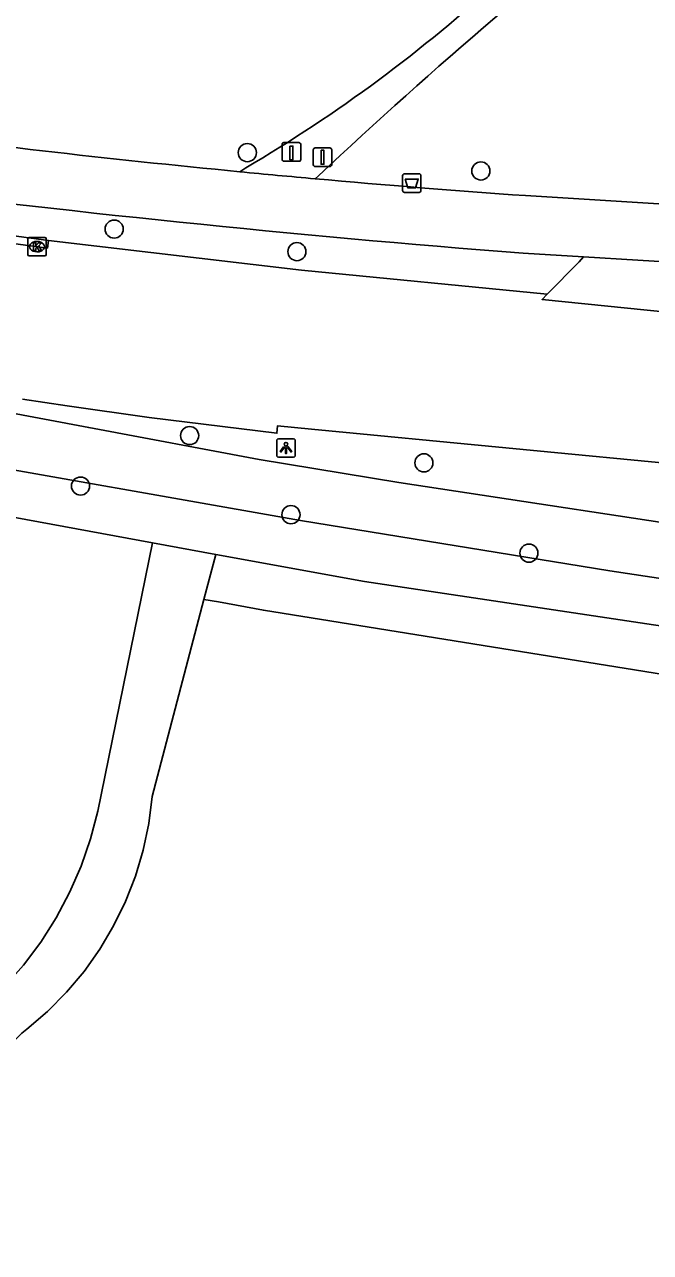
# Model space of a CAD drawing. Extents: x 160203 to 161526, y 379529 to 381797.
# Drawn here: x 160626.2 to 160660, y 380818.5 to 380884.7 of the extents above; entities that cross this region are included whole.
import ezdxf

# ---------------------------------------------------------------- set-up
doc = ezdxf.new("R2010")
doc.units = 0
for name, color, linetype in [('IMGEO_Afsluitpaal', 7, 'Continuous'), ('IMGEO_Afvalbak', 7, 'Continuous'), ('IMGEO_Boom', 7, 'Continuous'), ('IMGEO_Fietspad_open', 7, 'Continuous'), ('IMGEO_Grasland_overig', 7, 'Continuous'), ('IMGEO_Hek', 7, 'Continuous'), ('IMGEO_Kolk', 7, 'Continuous'), ('IMGEO_Lichtpunt', 7, 'Continuous'), ('IMGEO_Paal', 7, 'Continuous'), ('IMGEO_Rijbaan_lokaal_gesloten', 7, 'Continuous'), ('IMGEO_Rijbaan_lokaal_open', 7, 'Continuous'), ('IMGEO_Voetpad_onverhard', 7, 'Continuous'), ('IMGEO_Voetpad_open', 7, 'Continuous')]:
    doc.layers.add(name, color=color, linetype=linetype)

msp = doc.modelspace()

# ---------------------------------------------------------------- linework, layer by layer
at = {"layer": 'IMGEO_Afsluitpaal'}
for p, q in [((160641.802, 380877.166), (160641.802, 380877.966)), ((160641.802, 380877.966), (160641.802, 380877.166)), ((160641.902, 380878.066), (160642.692, 380878.066)), ((160642.692, 380878.066), (160641.902, 380878.066)), ((160642.792, 380877.966), (160642.792, 380877.166)), ((160642.792, 380877.166), (160642.792, 380877.966)), ((160642.692, 380877.066), (160641.902, 380877.066)), ((160641.902, 380877.066), (160642.692, 380877.066))]:
    msp.add_line(p, q, dxfattribs=at)
msp.add_lwpolyline([(160642.222, 380877.941), (160642.372, 380877.941), (160642.372, 380877.191), (160642.222, 380877.191), (160642.222, 380877.941)], dxfattribs=at)
for centre, start, end in [((160641.902, 380877.966), 90, 180), ((160641.902, 380877.966), 90, 180), ((160642.692, 380877.966), 0, 90), ((160642.692, 380877.966), 360, 90), ((160641.902, 380877.166), 180, 270), ((160641.902, 380877.166), 180, 270), ((160642.692, 380877.166), 270, 0), ((160642.692, 380877.166), 270, 0)]:
    msp.add_arc(centre, 0.1, start, end, dxfattribs=at)
at = {"layer": 'IMGEO_Afvalbak'}
for p, q in [((160646.614, 380875.771), (160646.614, 380876.571)), ((160646.614, 380876.571), (160646.614, 380875.771)), ((160646.714, 380876.671), (160647.504, 380876.671)), ((160647.504, 380876.671), (160646.714, 380876.671)), ((160647.604, 380876.571), (160647.604, 380875.771)), ((160647.604, 380875.771), (160647.604, 380876.571)), ((160647.504, 380875.671), (160646.714, 380875.671)), ((160646.714, 380875.671), (160647.504, 380875.671))]:
    msp.add_line(p, q, dxfattribs=at)
msp.add_lwpolyline([(160646.757, 380876.385), (160647.461, 380876.385), (160647.312, 380875.915), (160646.906, 380875.915), (160646.757, 380876.385)], dxfattribs=at)
for centre, start, end in [((160646.714, 380876.571), 90, 180), ((160646.714, 380876.571), 90, 180), ((160647.504, 380876.571), 0, 90), ((160647.504, 380876.571), 360, 90), ((160646.714, 380875.771), 180, 270), ((160646.714, 380875.771), 180, 270), ((160647.504, 380875.771), 270, 0), ((160647.504, 380875.771), 270, 0)]:
    msp.add_arc(centre, 0.1, start, end, dxfattribs=at)
at = {"layer": 'IMGEO_Boom'}
for centre in [(160638.242, 380877.813), (160650.838, 380876.825), (160631.062, 380873.69), (160640.917, 380872.477), (160635.131, 380862.557), (160647.766, 380861.087), (160629.248, 380859.835), (160640.595, 380858.293), (160653.429, 380856.22)]:
    msp.add_circle(centre, 0.489, dxfattribs=at)
at = {"layer": 'IMGEO_Fietspad_open'}
for points in [[(160653.249, 380875.495), (160671.055, 380874.393), (160692.706, 380873.147), (160710.86, 380872.391)], [(160653.122, 380872.387), (160656.374, 380872.189)], [(160677.721, 380852.395), (160665.771, 380854.06), (160657.796, 380855.265), (160641.107, 380857.988), (160620.908, 380861.53), (160601.608, 380864.985), (160579.354, 380868.964), (160576.691, 380869.445)], [(160608.164, 380867.139), (160614.976, 380865.727), (160619.826, 380864.848), (160629.695, 380862.988), (160638.885, 380861.265), (160646.411, 380860.024), (160665.816, 380857.079)]]:
    msp.add_lwpolyline(points, dxfattribs=at)
for centre, radius, start, end in [((160695.372, 381470.505), 596.503, 262.407508, 264.46559), ((160711.963, 381624.847), 754.757, 262.702755, 265.528679), ((160695.335, 381471.001), 596.994, 264.473749, 264.865289), ((160695.285, 381471.989), 597.973, 264.878451, 265.968888)]:
    msp.add_arc(centre, radius, start, end, dxfattribs=at)
at = {"layer": 'IMGEO_Grasland_overig'}
for points in [[(160625.154, 380832.848), (160626.176, 380834.012), (160627.103, 380835.251), (160627.933, 380836.559), (160628.658, 380837.926), (160629.276, 380839.346), (160629.781, 380840.809), (160630.172, 380842.307), (160633.124, 380856.774)], [(160636.54, 380856.152), (160635.899, 380853.719), (160633.104, 380843.102), (160632.922, 380841.648), (160632.621, 380840.213), (160632.204, 380838.808), (160631.674, 380837.442), (160631.034, 380836.123), (160630.288, 380834.862), (160629.441, 380833.665), (160628.499, 380832.542), (160627.469, 380831.5), (160626.357, 380830.545), (160626.087, 380830.336), (160618.17, 380822.275), (160616.269, 380820.21), (160614.458, 380818.067)]]:
    msp.add_lwpolyline(points, dxfattribs=at)
at = {"layer": 'IMGEO_Hek'}
for points in [[(160635.899, 380853.719), (160636.54, 380856.152)], [(160594.057, 380784.069), (160599.852, 380793.2), (160606.659, 380805.89), (160606.863, 380806.298), (160608.178, 380808.778), (160609.597, 380811.199), (160611.119, 380813.556), (160612.74, 380815.847), (160614.458, 380818.067), (160616.269, 380820.21), (160618.17, 380822.275), (160626.087, 380830.336), (160626.357, 380830.545), (160627.469, 380831.5), (160628.499, 380832.542), (160629.441, 380833.665), (160630.288, 380834.862), (160631.034, 380836.123), (160631.674, 380837.442), (160632.204, 380838.808), (160632.621, 380840.213), (160632.922, 380841.648), (160633.104, 380843.102), (160635.899, 380853.719)], [(160635.899, 380853.719), (160636.693, 380853.59), (160639.112, 380853.136), (160673.536, 380847.615), (160688.052, 380845.487), (160696.377, 380844.475), (160710.618, 380843.275), (160720.336, 380842.843), (160722.035, 380842.768)]]:
    msp.add_lwpolyline(points, dxfattribs=at)
at = {"layer": 'IMGEO_Kolk'}
for p, q in [((160626.399, 380872.318), (160626.399, 380873.17)), ((160626.474, 380873.244), (160627.326, 380873.244)), ((160626.887, 380873.024), (160626.912, 380873.024)), ((160627.4, 380873.17), (160627.4, 380872.318)), ((160627.326, 380872.244), (160626.474, 380872.244)), ((160626.91, 380872.464), (160626.885, 380872.464))]:
    msp.add_line(p, q, dxfattribs=at)
for points in [[(160626.399, 380872.318), (160626.399, 380873.17)], [(160626.474, 380873.244), (160627.326, 380873.244)], [(160626.72, 380872.944), (160626.843, 380872.944), (160626.843, 380872.793), (160626.973, 380872.944), (160627.137, 380872.944), (160626.991, 380872.793), (160627.144, 380872.544), (160626.992, 380872.544), (160626.907, 380872.708), (160626.843, 380872.641), (160626.843, 380872.544), (160626.72, 380872.544), (160626.72, 380872.944)], [(160627.4, 380873.17), (160627.4, 380872.318)], [(160627.326, 380872.244), (160626.474, 380872.244)]]:
    msp.add_lwpolyline(points, dxfattribs=at)
for centre, start, end in [((160626.476, 380873.168), 91.55205, 178.44795), ((160626.476, 380873.168), 91.55205, 178.44795), ((160627.324, 380873.168), 1.55205, 88.44795), ((160627.324, 380873.168), 1.55205, 88.44795), ((160626.476, 380872.32), 181.55205, 268.44795), ((160626.476, 380872.32), 181.55205, 268.44795), ((160627.324, 380872.32), 271.55205, 358.44795), ((160627.324, 380872.32), 271.55205, 358.44795)]:
    msp.add_arc(centre, 0.0765, start, end, dxfattribs=at)
for centre, major_axis, ratio, start_param, end_param in [((160626.886, 380872.744), (-0.387, 0.002), 0.722429, 4.712389, 7.853982), ((160626.911, 380872.744), (-0.39, 0.002), 0.717154, 1.570796, 4.712389)]:
    msp.add_ellipse(centre, major_axis=major_axis, ratio=ratio, start_param=start_param, end_param=end_param, dxfattribs=at)
at = {"layer": 'IMGEO_Lichtpunt'}
for p, q in [((160639.828, 380862.291), (160639.828, 380861.484)), ((160639.828, 380862.291), (160639.828, 380861.484)), ((160640.73, 380862.386), (160639.922, 380862.386)), ((160640.73, 380862.386), (160639.922, 380862.386)), ((160640.824, 380861.484), (160640.824, 380862.291)), ((160640.824, 380861.484), (160640.824, 380862.291)), ((160639.922, 380861.39), (160640.73, 380861.39)), ((160639.922, 380861.39), (160640.73, 380861.39))]:
    msp.add_line(p, q, dxfattribs=at)
for points in [[(160640.202, 380861.955), (160640.241, 380861.927), (160640.053, 380861.665), (160640.015, 380861.692), (160640.202, 380861.955)], [(160640.304, 380861.907), (160640.351, 380861.907), (160640.351, 380861.585), (160640.304, 380861.585), (160640.304, 380861.907)], [(160640.414, 380861.927), (160640.452, 380861.954), (160640.639, 380861.692), (160640.6, 380861.664), (160640.414, 380861.927)]]:
    msp.add_lwpolyline(points, dxfattribs=at)
msp.add_circle((160640.327, 380862.089), 0.0994, dxfattribs=at)
for centre, start, end in [((160639.922, 380862.291), 90, 180), ((160639.922, 380862.291), 90, 180), ((160640.73, 380862.291), 0, 90), ((160640.73, 380862.291), 0, 90), ((160639.922, 380861.484), 180, 270), ((160639.922, 380861.484), 180, 270), ((160640.73, 380861.484), 270, 0), ((160640.73, 380861.484), 270, 360)]:
    msp.add_arc(centre, 0.0946, start, end, dxfattribs=at)
at = {"layer": 'IMGEO_Paal'}
for p, q in [((160640.123, 380878.267), (160640.123, 380877.426)), ((160640.123, 380878.267), (160640.123, 380877.426)), ((160641.039, 380878.351), (160640.198, 380878.351)), ((160641.039, 380878.351), (160640.198, 380878.351)), ((160641.123, 380877.435), (160641.123, 380878.276)), ((160641.123, 380877.435), (160641.123, 380878.276)), ((160640.207, 380877.351), (160641.048, 380877.351)), ((160640.207, 380877.351), (160641.048, 380877.351))]:
    msp.add_line(p, q, dxfattribs=at)
msp.add_lwpolyline([(160640.538, 380878.164), (160640.698, 380878.164), (160640.698, 380877.431), (160640.538, 380877.431), (160640.538, 380878.164)], dxfattribs=at)
for centre, start, end in [((160640.201, 380878.273), 92.4484, 184.28452), ((160640.201, 380878.273), 92.4484, 184.28452), ((160641.045, 380878.273), 2.4484, 94.28452), ((160641.045, 380878.273), 2.4484, 94.28452), ((160640.201, 380877.429), 182.4484, 274.28452), ((160640.201, 380877.429), 182.4484, 274.28452), ((160641.045, 380877.429), 272.4484, 4.28452), ((160641.045, 380877.429), 272.4484, 4.28452)]:
    msp.add_arc(centre, 0.0779, start, end, dxfattribs=at)
at = {"layer": 'IMGEO_Rijbaan_lokaal_gesloten'}
for points in [[(160627.513, 380873.067), (160627.463, 380872.671), (160614.018, 380874.5), (160609.253, 380875.16), (160604.491, 380875.844), (160599.732, 380876.551), (160594.977, 380877.282), (160590.226, 380878.037), (160585.478, 380878.815)], [(160627.513, 380873.067), (160614.075, 380874.896), (160599.28, 380877.026)], [(160654.421, 380870.19), (160641.158, 380871.47), (160627.513, 380873.067)], [(160662.104, 380869.08), (160654.135, 380869.901), (160654.421, 380870.19)], [(160626.113, 380864.513), (160628.533, 380864.161), (160632.949, 380863.534), (160639.84, 380862.681), (160639.872, 380863.089), (160641.697, 380862.911), (160662.659, 380860.883)]]:
    msp.add_lwpolyline(points, dxfattribs=at)
at = {"layer": 'IMGEO_Rijbaan_lokaal_open'}
for points in [[(160656.374, 380872.189), (160656.144, 380871.921), (160654.421, 380870.19)], [(160656.374, 380872.189), (160662.239, 380871.832)]]:
    msp.add_lwpolyline(points, dxfattribs=at)
at = {"layer": 'IMGEO_Voetpad_onverhard'}
for points in [[(160638.156, 380876.986), (160637.843, 380876.782)], [(160641.905, 380876.403), (160642.086, 380876.568)]]:
    msp.add_lwpolyline(points, dxfattribs=at)
for centre, radius, start, end in [((160812.961, 380695.255), 249.144, 127.43388, 133.30238), ((160596.987, 380946.953), 81.18, 300.47318, 312.59269)]:
    msp.add_arc(centre, radius, start, end, dxfattribs=at)
at = {"layer": 'IMGEO_Voetpad_open'}
for points in [[(160633.124, 380856.774), (160576.311, 380867.23)], [(160633.124, 380856.774), (160636.54, 380856.152)], [(160636.54, 380856.152), (160644.558, 380854.692), (160686.044, 380848.48), (160697.994, 380846.894), (160709.678, 380845.951), (160719.327, 380845.454), (160721.116, 380845.4)]]:
    msp.add_lwpolyline(points, dxfattribs=at)

doc.saveas('drawing.dxf')
